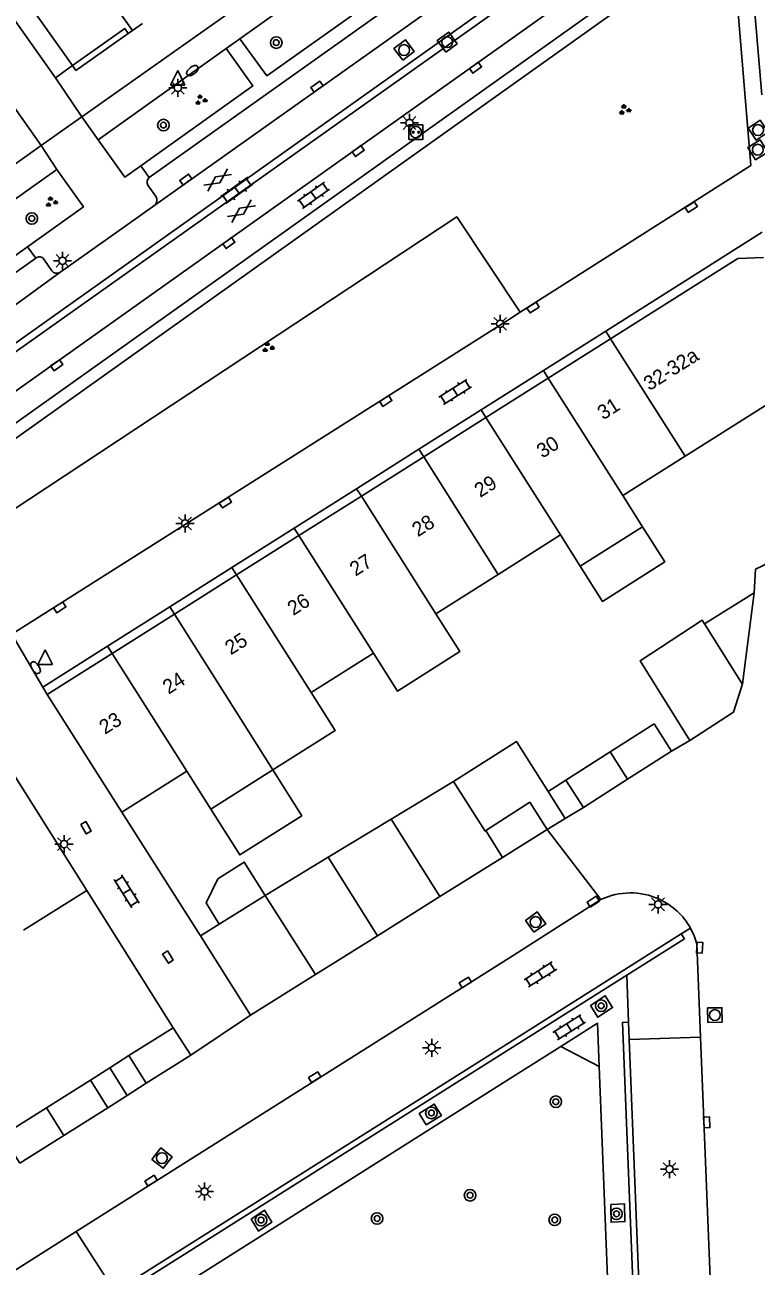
# Model space of a CAD drawing. Extents: x 124000 to 128010, y 398999 to 403000.
# Drawn here: x 126966.5 to 127017.1, y 399896.1 to 399982.1 of the extents above; entities that cross this region are included whole.
import ezdxf

# ---------------------------------------------------------------- set-up
doc = ezdxf.new("R2010")
doc.units = 0
for name, color, linetype in [('gg-afsc-erfafscheiding', 7, 'Continuous'), ('gg-afsc-muur', 7, 'Continuous'), ('gg-anno-huisnummerreeks BGT', 7, 'Continuous'), ('gg-bbg-bijgebouw', 7, 'Continuous'), ('gg-bbg-gedigitaliseerde bebouwing', 7, 'Continuous'), ('gg-bbg-gedigitaliseerde bijgebouw', 7, 'Continuous'), ('gg-bbg-hoofdgebouw', 7, 'Continuous'), ('gg-bbg-luifel en loopbrug', 7, 'Continuous'), ('gg-bbg-onder overbouw', 7, 'Continuous'), ('gg-bbg-pand overbouw', 7, 'Continuous'), ('gg-bbg-tussenscheiding', 7, 'Continuous'), ('gg-bbg-tussenscheiding niveau 01', 7, 'Continuous'), ('gg-knt-verharding', 7, 'Continuous'), ('gg-knt-verharding nz', 7, 'Continuous'), ('gt-grn-groengrens', 7, 'Continuous'), ('gt-grn-weggrens', 7, 'Continuous'), ('gt-symb-boom', 7, 'Continuous'), ('gt-symb-brandkraan', 7, 'Continuous'), ('gt-symb-gesloten verharding', 7, 'Continuous'), ('gt-symb-groenvak', 7, 'Continuous'), ('gt-symb-klinker verharding', 7, 'Continuous'), ('gt-symb-kolk', 7, 'Continuous'), ('gt-symb-kolk center center', 7, 'Continuous'), ('gt-symb-laadpunt elektrisch vervoer', 7, 'Continuous'), ('gt-symb-lichtmast', 7, 'Continuous'), ('gt-symb-rioolschacht', 7, 'Continuous'), ('gt-symb-waterafsluiter', 7, 'Continuous')]:
    doc.layers.add(name, color=color, linetype=linetype)

# ---------------------------------------------------------------- blocks, each defined once
blk = doc.blocks.new('gt0-KOLK')
at = {"layer": 'gt-symb-kolk'}
blk.add_lwpolyline([(0, 0), (0.375, 0), (0.375, 0.4), (-0.375, 0.4), (-0.375, 0), (0, 0)], dxfattribs=at)
blk = doc.blocks.new('gt0-RS')
at = {"layer": 'gt-symb-rioolschacht'}
blk.add_lwpolyline([(-0.5, -0.5), (0.5, -0.5), (0.5, 0.5), (-0.5, 0.5)], close=True, dxfattribs=at)
blk.add_circle((0, 0), 0.375, dxfattribs=at)
blk = doc.blocks.new('gt0-BOOM')
at = {"layer": 'gt-symb-boom'}
for radius in [0.4, 0.2]:
    blk.add_circle((0, 0), radius, dxfattribs=at)
blk = doc.blocks.new('gt0-LMAST')
at = {"layer": 'gt-symb-lichtmast'}
for p, q in [((-0.182, 0.173), (-0.447, 0.438)), ((-0.005, 0.246), (-0.005, 0.621)), ((0.172, 0.173), (0.437, 0.438)), ((-0.255, -0.004), (-0.63, -0.004)), ((-0.182, -0.181), (-0.447, -0.446)), ((-0.005, -0.254), (-0.005, -0.629)), ((0.437, -0.446), (0.172, -0.181)), ((0.245, -0.004), (0.62, -0.004))]:
    blk.add_line(p, q, dxfattribs=at)
blk.add_circle((-0.005, -0.004), 0.25, dxfattribs=at)
blk = doc.blocks.new('gt0-KL1')
at = {"layer": 'gt-symb-klinker verharding'}
for p, q in [((-1.15, 0.3), (1.15, 0.3)), ((-1, -0.3), (-1, 0.3)), ((-0.5, 0.3), (-0.5, 0.45)), ((0, -0.3), (0, 0.3)), ((0.5, 0.3), (0.5, 0.45)), ((1, -0.3), (1, 0.3)), ((-1.15, -0.3), (1.15, -0.3)), ((-0.5, -0.45), (-0.5, -0.3)), ((0.5, -0.45), (0.5, -0.3))]:
    blk.add_line(p, q, dxfattribs=at)
blk = doc.blocks.new('gt0-GRVAK')
at = {"layer": 'gt-symb-groenvak'}
for p, q in [((-0.11, 0.189), (-0.228, 0.24)), ((-0.182, 0.153), (0.088, 0.153)), ((-0.091, 0.211), (-0.156, 0.322)), ((-0.047, 0.214), (-0.047, 0.393)), ((-0.004, 0.211), (0.061, 0.322)), ((0.015, 0.189), (0.133, 0.24)), ((0.262, -0.052), (0.197, 0.059)), ((0.305, -0.049), (0.305, 0.13)), ((0.349, -0.052), (0.414, 0.059)), ((-0.245, -0.228), (-0.363, -0.177)), ((-0.318, -0.264), (-0.047, -0.264)), ((-0.226, -0.206), (-0.291, -0.095)), ((-0.183, -0.203), (-0.183, -0.024)), ((-0.139, -0.206), (-0.074, -0.095)), ((-0.12, -0.228), (-0.002, -0.177)), ((0.243, -0.074), (0.125, -0.023)), ((0.17, -0.11), (0.441, -0.11)), ((0.368, -0.074), (0.486, -0.023))]:
    blk.add_line(p, q, dxfattribs=at)
blk = doc.blocks.new('gt0-GESVH1')
at = {"layer": 'gt-symb-gesloten verharding'}
for p, q in [((-0.992, -0.261), (0.008, 0.239)), ((0.008, -0.261), (-0.992, 0.239)), ((0.008, 0.239), (1.008, -0.261)), ((1.008, 0.239), (0.008, -0.261))]:
    blk.add_line(p, q, dxfattribs=at)
blk = doc.blocks.new('gt0-LEV')
at = {"layer": 'gt-symb-laadpunt elektrisch vervoer'}
blk.add_lwpolyline([(-0.486, 0.501), (0.486, 0.501), (0.486, -0.499), (-0.486, -0.499)], close=True, dxfattribs=at)
for centre, radius in [((0, 0), 0.393), ((-0.186, 0), 0.0566), ((0.186, 0), 0.0566)]:
    blk.add_circle(centre, radius, dxfattribs=at)
blk = doc.blocks.new('gt0-WAFSL')
at = {"layer": 'gt-symb-waterafsluiter'}
for p, q in [((-0.5, -0.333), (0, 0.667)), ((0, 0.667), (0.5, -0.333)), ((0.5, -0.333), (-0.5, -0.333))]:
    blk.add_line(p, q, dxfattribs=at)
blk = doc.blocks.new('gt0-BR')
at = {"layer": 'gt-symb-brandkraan'}
for centre, radius, start, end in [((-0.244, 0), 0.206, 107.56694, 252.43307), ((0.599, -2.664), 3, 106.89205, 107.56694), ((0, -0.691), 0.938, 73.10799, 106.89205), ((-0.599, -2.664), 3, 72.43309, 73.10799), ((0.244, 0), 0.206, 287.56695, 72.43309), ((0.599, 2.664), 3, 252.43307, 253.10797), ((0, 0.691), 0.938, 253.10797, 286.89206), ((-0.599, 2.664), 3, 286.89206, 287.56695)]:
    blk.add_arc(centre, radius, start, end, dxfattribs=at)
blk = doc.blocks.new('gt0-KOLKCC')
at = {"layer": 'gt-symb-kolk center center'}
blk.add_lwpolyline([(-0.375, 0.2), (0.375, 0.2), (0.375, -0.2), (-0.375, -0.2)], close=True, dxfattribs=at)

msp = doc.modelspace()

# ---------------------------------------------------------------- linework, layer by layer
at = {"layer": 'gg-afsc-erfafscheiding'}
for p, q in [((126968.596, 399978.375), (126955.333, 399997)), ((126968.596, 399978.375), (126969.762, 399979.232)), ((127011.222, 399931.769), (127012.477, 399932.504)), ((126973.18, 399927.528), (126978.627, 399918.971)), ((126970.756, 399922.126), (126976.737, 399912.616))]:
    msp.add_line(p, q, dxfattribs=at)
msp.add_lwpolyline([(127016.931, 399942.725), (127017.039, 399944.358), (127018.44, 399945.035)], dxfattribs=at)
at = {"layer": 'gg-afsc-muur'}
for p, q in [((127000, 399911.6), (127011.892, 399919.112)), ((127008.125, 399916.26), (127000, 399911.125)), ((127008.294, 399911.804), (127008.249, 399912.988)), ((126972.689, 399894.347), (127000, 399911.6))]:
    msp.add_line(p, q, dxfattribs=at)
for points in [[(127011.892, 399919.112), (127012.108, 399918.777), (127008.125, 399916.26)], [(127008.249, 399912.988), (127007.823, 399912.978), (127009.553, 399869.598)], [(126972.689, 399894.347), (126971.211, 399893.4), (126971.432, 399893.071), (127000, 399911.125)], [(127008.294, 399911.804), (127010.148, 399864.919), (127009.74, 399864.902)]]:
    msp.add_lwpolyline(points, dxfattribs=at)
at = {"layer": 'gg-bbg-bijgebouw'}
for p, q in [((127013.493, 399940.573), (127016.931, 399942.725)), ((127016.135, 399936.435), (127016.931, 399942.725)), ((127016.135, 399936.435), (127015.519, 399934.462)), ((127016.1, 399936.415), (127016.135, 399936.435)), ((127012.477, 399932.504), (127015.519, 399934.462)), ((127010.014, 399933.655), (127011.222, 399931.769)), ((127008.17, 399929.814), (127011.222, 399931.769)), ((127003.91, 399929.744), (127005.118, 399927.858)), ((127005.118, 399927.858), (127008.17, 399929.814)), ((127001.404, 399928.221), (127002.612, 399926.335)), ((126999.534, 399924.408), (127002.612, 399926.335)), ((126995.196, 399921.693), (126999.534, 399924.408)), ((126990.872, 399918.986), (126995.196, 399921.693)), ((126978.627, 399918.971), (126982.077, 399913.481)), ((126986.57, 399916.293), (126990.872, 399918.986)), ((126982.077, 399913.481), (126986.57, 399916.293)), ((126976.737, 399912.616), (126973.669, 399910.686)), ((126976.737, 399912.616), (126977.949, 399910.709)), ((126973.669, 399910.686), (126974.861, 399908.779)), ((126977.949, 399910.709), (126974.861, 399908.779)), ((126972.218, 399907.073), (126969.174, 399905.162)), ((126969.174, 399905.162), (126966.121, 399903.245))]:
    msp.add_line(p, q, dxfattribs=at)
at = {"layer": 'gg-bbg-gedigitaliseerde bebouwing'}
for p, q in [((127012.153, 399952.182), (127007.843, 399949.456)), ((127007.843, 399949.456), (127009.207, 399947.3)), ((127009.207, 399947.3), (127004.897, 399944.574)), ((127003.533, 399946.73), (126999.223, 399944.004)), ((127004.897, 399944.574), (127003.533, 399946.73)), ((126994.912, 399941.276), (126999.223, 399944.004)), ((126986.285, 399935.819), (126990.595, 399938.545)), ((126973.18, 399927.528), (126977.673, 399930.37)), ((126979.33, 399927.75), (126977.673, 399930.37)), ((126983.628, 399930.469), (126979.33, 399927.75)), ((126970.756, 399922.126), (126966.385, 399919.368))]:
    msp.add_line(p, q, dxfattribs=at)
for points in [[(127012.153, 399952.182), (127017.98, 399955.868), (127017.823, 399959.761)], [(126994.912, 399941.276), (126996.569, 399938.656), (126992.252, 399935.925), (126990.595, 399938.545)], [(126983.628, 399930.469), (126987.943, 399933.199), (126986.285, 399935.819)]]:
    msp.add_lwpolyline(points, dxfattribs=at)
at = {"layer": 'gg-bbg-gedigitaliseerde bijgebouw'}
for p, q in [((127010.014, 399933.655), (127006.976, 399931.708)), ((127006.976, 399931.708), (127003.91, 399929.744)), ((126996.14, 399929.673), (126991.823, 399927.059)), ((126998.363, 399926.264), (127001.404, 399928.221)), ((126991.823, 399927.059), (126987.449, 399924.412)), ((126987.449, 399924.412), (126983.101, 399921.78)), ((126983.101, 399921.78), (126979.926, 399919.787)), ((126979.926, 399919.787), (126978.627, 399918.971)), ((126971.018, 399908.992), (126967.969, 399907.069)), ((126972.218, 399907.073), (126971.018, 399908.992))]:
    msp.add_line(p, q, dxfattribs=at)
for points in [[(127012.477, 399932.504), (127009.05, 399938.027), (127013.33, 399940.823), (127013.493, 399940.573)], [(126996.14, 399929.673), (126998.312, 399926.232), (126998.363, 399926.264)], [(126967.969, 399907.069), (126964.93, 399905.152), (126966.121, 399903.245)]]:
    msp.add_lwpolyline(points, dxfattribs=at)
at = {"layer": 'gg-bbg-hoofdgebouw'}
for p, q in [((126973.913, 399981.666), (126973.625, 399981.463)), ((126974.609, 399982.156), (126973.913, 399981.666)), ((126968.019, 399935.691), (126973.18, 399927.528)), ((126963.859, 399933.053), (126970.756, 399922.126))]:
    msp.add_line(p, q, dxfattribs=at)
msp.add_lwpolyline([(126969.762, 399979.232), (126964.06, 399987.252), (126967.969, 399990.031)], dxfattribs=at)
at = {"layer": 'gg-bbg-luifel en loopbrug'}
for p, q in [((127003.91, 399929.744), (127002.686, 399928.96)), ((127002.686, 399928.96), (127003.865, 399927.097)), ((127003.865, 399927.097), (127005.118, 399927.858)), ((127002.612, 399926.335), (127003.865, 399927.097)), ((126972.344, 399909.839), (126973.669, 399910.686)), ((126971.018, 399908.992), (126972.344, 399909.839)), ((126972.344, 399909.839), (126973.54, 399907.926)), ((126974.861, 399908.779), (126973.54, 399907.926)), ((126973.54, 399907.926), (126972.218, 399907.073))]:
    msp.add_line(p, q, dxfattribs=at)
for points in [[(127004.897, 399944.574), (127006.44, 399942.135), (127010.75, 399944.861), (127009.207, 399947.3)], [(126996.14, 399929.673), (127000.494, 399932.427), (127002.686, 399928.96)], [(126983.628, 399930.469), (126985.634, 399927.293), (126981.334, 399924.577), (126979.33, 399927.75)], [(126983.101, 399921.78), (126981.65, 399924.078), (126979.82, 399922.922), (126979.006, 399921.252), (126979.926, 399919.787)]]:
    msp.add_lwpolyline(points, dxfattribs=at)
at = {"layer": 'gg-bbg-onder overbouw'}
for p, q in [((127007.004, 399960.313), (127002.693, 399957.59)), ((127002.693, 399957.59), (126998.38, 399954.866)), ((126994.068, 399952.143), (126998.38, 399954.866)), ((126989.756, 399949.419), (126994.068, 399952.143)), ((126985.436, 399946.691), (126989.756, 399949.419)), ((126981.123, 399943.967), (126985.436, 399946.691)), ((126976.825, 399941.252), (126981.123, 399943.967)), ((126972.509, 399938.527), (126976.825, 399941.252)), ((126968.019, 399935.691), (126972.509, 399938.527))]:
    msp.add_line(p, q, dxfattribs=at)
for points in [[(126969.762, 399979.232), (126973.383, 399981.806), (126973.625, 399981.463)], [(127017.574, 399965.943), (127015.818, 399965.879), (127007.004, 399960.313)]]:
    msp.add_lwpolyline(points, dxfattribs=at)
at = {"layer": 'gg-bbg-pand overbouw'}
for p, q in [((127017.503, 399967.69), (127006.671, 399960.84)), ((127006.671, 399960.84), (127002.361, 399958.114)), ((127002.361, 399958.114), (126998.05, 399955.387)), ((126998.05, 399955.387), (126993.74, 399952.661)), ((126993.74, 399952.661), (126989.429, 399949.936)), ((126989.429, 399949.936), (126985.111, 399947.204)), ((126985.111, 399947.204), (126980.799, 399944.478)), ((126980.799, 399944.478), (126976.504, 399941.761)), ((126976.504, 399941.761), (126972.189, 399939.032)), ((126972.189, 399939.032), (126967.716, 399936.204)), ((126967.716, 399936.204), (126968.019, 399935.691))]:
    msp.add_line(p, q, dxfattribs=at)
msp.add_lwpolyline([(126973.625, 399981.463), (126970.005, 399978.891), (126969.762, 399979.232)], dxfattribs=at)
at = {"layer": 'gg-bbg-tussenscheiding'}
for p, q in [((126973.913, 399981.666), (126967.969, 399990.031)), ((127007.004, 399960.313), (127012.153, 399952.182)), ((127002.693, 399957.59), (127007.843, 399949.456)), ((127003.533, 399946.73), (126998.38, 399954.866)), ((126994.068, 399952.143), (126999.223, 399944.004)), ((126989.756, 399949.419), (126994.912, 399941.276)), ((126985.436, 399946.691), (126990.595, 399938.545)), ((126981.123, 399943.967), (126986.285, 399935.819)), ((126976.825, 399941.252), (126983.628, 399930.469)), ((127016.1, 399936.415), (127013.493, 399940.573)), ((126972.509, 399938.527), (126977.673, 399930.37)), ((127006.976, 399931.708), (127008.17, 399929.814)), ((126995.196, 399921.693), (126991.823, 399927.059)), ((126998.363, 399926.264), (126999.534, 399924.408)), ((126987.449, 399924.412), (126990.872, 399918.986)), ((126986.57, 399916.293), (126983.101, 399921.78)), ((126969.174, 399905.162), (126967.969, 399907.069))]:
    msp.add_line(p, q, dxfattribs=at)
at = {"layer": 'gg-bbg-tussenscheiding niveau 01'}
for p, q in [((127006.671, 399960.84), (127007.004, 399960.313)), ((127002.361, 399958.114), (127002.693, 399957.59)), ((126998.38, 399954.866), (126998.05, 399955.387)), ((126993.74, 399952.661), (126994.068, 399952.143)), ((126989.429, 399949.936), (126989.756, 399949.419)), ((126985.111, 399947.204), (126985.436, 399946.691)), ((126981.123, 399943.967), (126980.799, 399944.478)), ((126976.504, 399941.761), (126976.825, 399941.252)), ((126972.189, 399939.032), (126972.509, 399938.527))]:
    msp.add_line(p, q, dxfattribs=at)
at = {"layer": 'gg-knt-verharding'}
for p, q in [((127029.784, 400010.397), (126975.073, 399971.475)), ((126970.407, 399975.674), (127000, 399996.633)), ((127004.485, 399990.187), (126975.472, 399969.56)), ((127005.757, 399988.412), (126946.673, 399946.446)), ((127014.054, 399988.831), (126963.463, 399952.81)), ((126963.671, 399951.891), (127015.338, 399988.692)), ((126992.687, 399989.171), (126981.356, 399981.092)), ((127015.338, 399988.692), (127016.71, 399972.316)), ((127006.068, 399987.978), (126946.975, 399946.022)), ((127007.332, 399986.214), (126962.113, 399954.063)), ((126971.544, 399974.095), (126980.403, 399980.411)), ((126970.407, 399975.674), (126968.596, 399978.375)), ((126967.586, 399973.689), (126965.718, 399976.346)), ((126906.721, 399930.285), (126967.586, 399973.689)), ((126968.67, 399972.042), (126963.412, 399968.286)), ((127000.752, 399962.154), (127016.71, 399972.316)), ((126974.985, 399970.94), (126975.545, 399970.138)), ((126975.472, 399969.56), (126973.55, 399968.204)), ((126973.55, 399968.204), (126968.887, 399964.915)), ((126967.226, 399965.902), (126911.677, 399926.427)), ((126968.336, 399965.024), (126967.784, 399965.826)), ((127000, 399961.675), (127000.752, 399962.154)), ((127000, 399961.675), (126965.565, 399939.856)), ((127008.249, 399912.988), (127008.125, 399916.26)), ((127000, 399909.075), (127003.551, 399911.32)), ((127003.551, 399911.32), (127006.206, 399909.925)), ((127006.206, 399909.925), (127007.551, 399876.133)), ((127000, 399909.075), (126974.948, 399893.236))]:
    msp.add_line(p, q, dxfattribs=at)
for points in [[(127017.478, 399977.203), (127016.481, 399988.842), (127034.312, 400001.512), (127066.873, 400024.749), (127069.268, 400026.453)], [(126981.356, 399981.092), (126983.223, 399978.515), (126994.53, 399986.587), (126992.687, 399989.171)], [(126980.403, 399980.411), (126982.247, 399977.822), (126974.492, 399972.288)], [(126974.492, 399972.288), (126973.389, 399971.501), (126971.544, 399974.095)], [(126966.661, 399966.693), (126970.521, 399969.451), (126968.67, 399972.042)], [(126963.412, 399968.286), (126965.264, 399965.695), (126966.661, 399966.693)], [(126968.887, 399964.915), (126965.648, 399962.558), (126954.329, 399954.541), (126945.428, 399948.189)], [(127005.606, 399914.156), (127006.111, 399913.34), (127007.135, 399914.006), (127006.63, 399914.822), (127005.606, 399914.156)], [(127003.551, 399911.32), (127006.087, 399912.923), (127006.206, 399909.925)], [(126993.745, 399906.679), (126994.24, 399905.899), (126995.29, 399906.545), (126994.795, 399907.325), (126993.745, 399906.679)], [(126982.131, 399899.355), (126982.642, 399898.535), (126983.565, 399899.158), (126983.054, 399899.978), (126982.131, 399899.355)], [(127007.009, 399900.382), (127007.96, 399900.431), (127007.993, 399899.193), (127007.042, 399899.144), (127007.009, 399900.382)]]:
    msp.add_lwpolyline(points, dxfattribs=at)
for centre, radius, start, end in [((126975.311, 399971.161), 0.394, 127.17874, 214.13984), ((126975.135, 399969.896), 0.476, 315.0907, 30.51289), ((126967.471, 399965.612), 0.38, 34.35945, 130.12855), ((126968.669, 399965.258), 0.407, 215.12421, 302.49599)]:
    msp.add_arc(centre, radius, start, end, dxfattribs=at)
at = {"layer": 'gg-knt-verharding nz'}
for p, q in [((127000, 399917.452), (127006.32, 399921.483)), ((126970.008, 399898.499), (127000, 399917.452)), ((127013.231, 399911.965), (127008.294, 399911.804)), ((127014.938, 399868.645), (127013.231, 399911.965)), ((126970.008, 399898.499), (126972.689, 399894.347))]:
    msp.add_line(p, q, dxfattribs=at)
for points in [[(127013.231, 399911.965), (127012.977, 399918.424), (127012.788, 399918.984), (127012.532, 399919.516)], [(126970.008, 399898.499), (126964.503, 399895.02), (126964.04, 399894.452), (126963.657, 399893.827)]]:
    msp.add_lwpolyline(points, dxfattribs=at)
for centre, radius, start, end in [((127008.377, 399917.178), 4.771, 65.22397, 115.53884), ((127008.371, 399917.179), 4.772, 29.31528, 65.15566)]:
    msp.add_arc(centre, radius, start, end, dxfattribs=at)
at = {"layer": 'gt-grn-groengrens'}
msp.add_lwpolyline([(127000.752, 399962.154), (126996.356, 399968.748), (126961.763, 399945.917)], dxfattribs=at)
at = {"layer": 'gt-grn-weggrens'}
for p, q in [((126981.356, 399981.092), (126980.403, 399980.411)), ((126969.104, 399974.757), (126970.407, 399975.674)), ((126971.544, 399974.095), (126970.407, 399975.674)), ((126967.586, 399973.689), (126969.104, 399974.757)), ((126968.67, 399972.042), (126967.586, 399973.689)), ((126975.073, 399971.475), (126974.492, 399972.288)), ((126967.226, 399965.902), (126966.661, 399966.693)), ((126965.565, 399939.856), (126967.716, 399936.204)), ((127006.32, 399921.483), (127002.612, 399926.335)), ((127011.892, 399919.112), (127012.532, 399919.516)), ((126982.077, 399913.481), (126977.949, 399910.709))]:
    msp.add_line(p, q, dxfattribs=at)

# ---------------------------------------------------------------- block references
at = {"layer": 'gt-symb-boom'}
for p in [(126983.867, 399980.82), (126976.058, 399975.111), (126966.949, 399968.647), (127006.348, 399914.135), (127003.211, 399907.493), (126994.603, 399906.712), (126997.274, 399901.014), (126990.842, 399899.403), (127007.415, 399899.729), (126982.812, 399899.298), (127003.137, 399899.312)]:
    msp.add_blockref('gt0-BOOM', p, dxfattribs=at)
at = {"layer": 'gt-symb-brandkraan'}
for p, rotation in [((126978.063, 399978.886), 37.80965211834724), ((126967.204, 399937.542), -57.70905164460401)]:
    msp.add_blockref('gt0-BR', p, dxfattribs=dict(at, rotation=rotation))
at = {"layer": 'gt-symb-gesloten verharding', "rotation": 34.977932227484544}
for p in [(126979.795, 399971.32), (126981.448, 399969.151)]:
    msp.add_blockref('gt0-GESVH1', p, dxfattribs=at)
at = {"layer": 'gt-symb-groenvak'}
for p in [(126978.634, 399976.847), (127007.964, 399976.162), (126968.293, 399969.782), (126983.285, 399959.714)]:
    msp.add_blockref('gt0-GRVAK', p, dxfattribs=at)
at = {"layer": 'gt-symb-klinker verharding'}
for p, rotation in [((126981.141, 399970.596), 35.311213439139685), ((126986.443, 399970.252), 35.311213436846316), ((126996.253, 399956.632), 32.29094835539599), ((126973.518, 399922.057), -57.5332005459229), ((127002.145, 399916.301), -147.73964678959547), ((127004.142, 399912.638), -147.73964678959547)]:
    msp.add_blockref('gt0-KL1', p, dxfattribs=dict(at, rotation=rotation))
at = {"layer": 'gt-symb-kolk'}
for p, rotation in [((126997.541, 399979.244), -144.56219853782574), ((126986.799, 399977.616), 35.43780146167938), ((126989.423, 399973.477), -144.60889248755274), ((126977.729, 399971.171), 35.39110750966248), ((127012.48, 399969.6), -147.2957742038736), ((126980.463, 399967.106), -144.60889248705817), ((127001.528, 399962.646), -147.5815500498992), ((126968.56, 399958.649), -144.6088924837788), ((126991.341, 399956.175), -147.58155005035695), ((126980.242, 399949.14), -147.66062292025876), ((126968.776, 399941.889), -147.70905164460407), ((126970.877, 399926.558), 119.92248698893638), ((127005.912, 399921.174), 32.752439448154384), ((126976.537, 399917.613), 122.54589339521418), ((127012.963, 399918.173), -93.21162577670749), ((126997.055, 399915.574), 32.26035320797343), ((127013.458, 399906.055), -87.70709950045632), ((126975.304, 399901.86), 32.29094835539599)]:
    msp.add_blockref('gt0-KOLK', p, dxfattribs=dict(at, rotation=rotation))
at = {"layer": 'gt-symb-kolk center center', "rotation": 31.720060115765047}
msp.add_blockref('gt0-KOLKCC', (126986.525, 399909.183), dxfattribs=at)
at = {"layer": 'gt-symb-laadpunt elektrisch vervoer'}
msp.add_blockref('gt0-LEV', (126993.531, 399974.617), dxfattribs=at)
at = {"layer": 'gt-symb-lichtmast'}
for p in [(126977.059, 399977.698), (126993.091, 399975.263), (126969.076, 399965.723), (126999.372, 399961.353), (126977.557, 399947.529), (126969.183, 399925.333), (127010.289, 399921.16), (126994.627, 399911.234), (127011.09, 399902.831), (126978.902, 399901.271)]:
    msp.add_blockref('gt0-LMAST', p, dxfattribs=at)
at = {"layer": 'gt-symb-rioolschacht'}
for p, rotation in [((126995.697, 399980.851), 36.29695894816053), ((126992.713, 399980.309), 37.0761203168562), ((127017.206, 399974.767), 123.57881372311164), ((127017.192, 399973.404), 122.00538320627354), ((127001.817, 399919.929), 35.64420015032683), ((127014.219, 399913.492), 90.91665425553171), ((126975.957, 399903.587), -37.809652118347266)]:
    msp.add_blockref('gt0-RS', p, dxfattribs=dict(at, rotation=rotation))
at = {"layer": 'gt-symb-waterafsluiter'}
for p in [(126977.049, 399978.219), (126967.87, 399938.103)]:
    msp.add_blockref('gt0-WAFSL', p, dxfattribs=at)

# ---------------------------------------------------------------- texts
at = {"layer": 'gg-anno-huisnummerreeks BGT'}
for s, p in [('32-32a', (127009.686, 399956.683)), ('31', (127006.49, 399954.665)), ('30', (127002.288, 399952.012)), ('29', (126997.976, 399949.288)), ('28', (126993.664, 399946.565)), ('27', (126989.352, 399943.842)), ('26', (126985.039, 399941.118)), ('25', (126980.719, 399938.389)), ('24', (126976.41, 399935.668)), ('23', (126972.012, 399932.891))]:
    msp.add_text(s, height=1, rotation=32.3, dxfattribs=at).set_placement(p)

doc.saveas('drawing.dxf')
